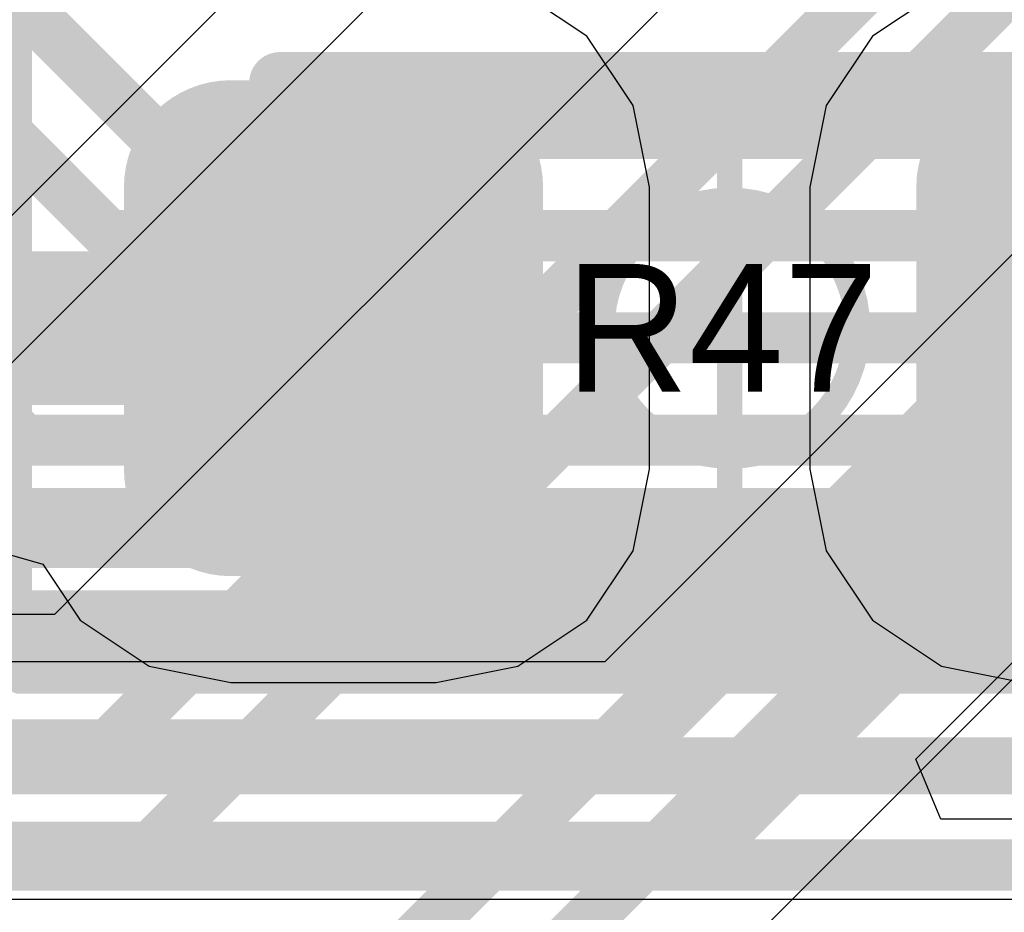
# Model space of a CAD drawing. Header units: millimetres. Extents: x -2 to 68, y -2 to 27.4.
# Tile 447 of 594: x 56.3 to 58.2, y 0.6 to 2.4. Entities that reach past the tile are written whole.
import ezdxf

# ---------------------------------------------------------------- set-up
doc = ezdxf.new("R2010")
doc.units = ezdxf.units.MM
for name, color, linetype in [('BottomLayer', 5, 'Continuous'), ('Mechanical13', 56, 'Continuous'), ('Mechanical15', 56, 'Continuous'), ('Mechanical2', 216, 'Continuous'), ('MidLayer3', 90, 'Continuous'), ('MidLayer5', 130, 'Continuous'), ('MidLayer6', 216, 'Continuous'), ('MidLayer7', 6, 'Continuous'), ('TopLayer', 1, 'Continuous'), ('TopPaste', 8, 'Continuous'), ('TopSolder', 216, 'Continuous')]:
    doc.layers.add(name, color=color, linetype=linetype)

# ---------------------------------------------------------------- blocks, each defined once
blk = doc.blocks.new('RES_0603_73')
at = {"layer": 'Mechanical13', "const_width": 0.11999976}
for points in [[(-0.88000078, 0.47999904), (0.88000078, 0.47999904)], [(-0.88000078, -0.47999904), (-0.88000078, 0.47999904)], [(-0.88000078, -0.47999904), (0.88000078, -0.47999904)]]:
    blk.add_lwpolyline(points, dxfattribs=at)
at = {"layer": 'Mechanical13', "const_width": 0.05999988}
for points in [[(-0.9100007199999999, 0.47999904, 1), (-0.8500008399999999, 0.47999904, 1)], [(-0.9100007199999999, 0.47999904, 1), (-0.8500008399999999, 0.47999904, 1)], [(-0.9100007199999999, -0.47999904, 1), (-0.8500008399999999, -0.47999904, 1)], [(-0.9100007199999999, -0.47999904, 1), (-0.8500008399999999, -0.47999904, 1)]]:
    blk.add_lwpolyline(points, format="xyb", close=True, dxfattribs=at)
at = {"layer": 'Mechanical15', "const_width": 0.0499999}
for points in [[(-1.38999976, -0.6900011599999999), (-1.38999976, 0.6900011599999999)], [(0, -0.3450005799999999), (0, 0.3450005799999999)], [(-0.3450005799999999, 0), (0.3450005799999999, 0)], [(-1.38999976, -0.6900011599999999), (1.38999976, -0.6900011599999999)]]:
    blk.add_lwpolyline(points, dxfattribs=at)
at = {"layer": 'Mechanical15'}
for points, const_width in [([(-0.01249934, 0.3450005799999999, 1), (0.01249934, 0.3450005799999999, 1)], 0.02499868), ([(0.2499995, 0, 1), (-0.2499995, 0, 1)], 0.0499999), ([(-0.35749992, 0, 1), (-0.33250124, 0, 1)], 0.02499868), ([(-0.26249884, 0, 1), (-0.23750016, 0, 1)], 0.02499868), ([(0.23750016, 0, 1), (0.26249884, 0, 1)], 0.02499868), ([(0.33250124, 0, 1), (0.35749992, 0, 1)], 0.02499868), ([(-0.01249934, -0.3450005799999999, 1), (0.01249934, -0.3450005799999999, 1)], 0.02499868), ([(-1.4024991, -0.6900011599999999, 1), (-1.37750042, -0.6900011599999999, 1)], 0.02499868), ([(-1.4024991, -0.6900011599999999, 1), (-1.37750042, -0.6900011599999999, 1)], 0.02499868)]:
    blk.add_lwpolyline(points, format="xyb", close=True, dxfattribs=dict(at, const_width=const_width))
at = {"layer": 'TopLayer', "const_width": 0.20910042}
for points in [[(-1.08044742, 0.27589988, 1), (-0.8713495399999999, 0.27589988, 1)], [(-0.6786498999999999, 0.27589988, 1), (-0.46955202, 0.27589988, 1)], [(0.46955202, 0.27589988, 1), (0.6786498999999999, 0.27589988, 1)], [(-1.08044742, -0.27589988, 1), (-0.8713495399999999, -0.27589988, 1)], [(-0.6786498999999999, -0.27589988, 1), (-0.46955202, -0.27589988, 1)], [(0.46955202, -0.27589988, 1), (0.6786498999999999, -0.27589988, 1)]]:
    blk.add_lwpolyline(points, format="xyb", close=True, dxfattribs=at)
at = {"layer": 'TopLayer'}
for points in [[(-0.57410096, 0.4850003), (-0.97589848, 0.4850003), (-0.57410096, -0.4850003), (-0.97589848, -0.4850003)], [(-0.36500054, 0.27589988), (-1.1849989, 0.27589988), (-0.36500054, -0.27589988), (-1.1849989, -0.27589988)], [(0.36500054, -0.27589988), (1.1849989, -0.27589988), (0.36500054, 0.27589988), (1.1849989, 0.27589988)]]:
    blk.add_solid(points, dxfattribs=at)
at = {"layer": 'TopPaste', "const_width": 0.20910042}
for points in [[(-1.08044742, 0.27589988, 1), (-0.8713495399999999, 0.27589988, 1)], [(-0.6786498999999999, 0.27589988, 1), (-0.46955202, 0.27589988, 1)], [(0.46955202, 0.27589988, 1), (0.6786498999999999, 0.27589988, 1)], [(-1.08044742, -0.27589988, 1), (-0.8713495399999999, -0.27589988, 1)], [(-0.6786498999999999, -0.27589988, 1), (-0.46955202, -0.27589988, 1)], [(0.46955202, -0.27589988, 1), (0.6786498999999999, -0.27589988, 1)]]:
    blk.add_lwpolyline(points, format="xyb", close=True, dxfattribs=at)
at = {"layer": 'TopPaste'}
for points in [[(-0.57410096, 0.4850003), (-0.97589848, 0.4850003), (-0.57410096, -0.4850003), (-0.97589848, -0.4850003)], [(-0.36500054, 0.27589988), (-1.1849989, 0.27589988), (-0.36500054, -0.27589988), (-1.1849989, -0.27589988)], [(0.36500054, -0.27589988), (1.1849989, -0.27589988), (0.36500054, 0.27589988), (1.1849989, 0.27589988)]]:
    blk.add_solid(points, dxfattribs=at)
at = {"layer": 'TopSolder', "const_width": 0.20910042}
for points in [[(-1.08044742, 0.27589988, 1), (-0.8713495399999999, 0.27589988, 1)], [(-0.6786498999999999, 0.27589988, 1), (-0.46955202, 0.27589988, 1)], [(0.46955202, 0.27589988, 1), (0.6786498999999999, 0.27589988, 1)], [(-1.08044742, -0.27589988, 1), (-0.8713495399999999, -0.27589988, 1)], [(-0.6786498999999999, -0.27589988, 1), (-0.46955202, -0.27589988, 1)], [(0.46955202, -0.27589988, 1), (0.6786498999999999, -0.27589988, 1)]]:
    blk.add_lwpolyline(points, format="xyb", close=True, dxfattribs=at)
at = {"layer": 'TopSolder'}
for points in [[(-0.57410096, 0.4850003), (-0.97589848, 0.4850003), (-0.57410096, -0.4850003), (-0.97589848, -0.4850003)], [(-0.36500054, 0.27589988), (-1.1849989, 0.27589988), (-0.36500054, -0.27589988), (-1.1849989, -0.27589988)], [(0.36500054, -0.27589988), (1.1849989, -0.27589988), (0.36500054, 0.27589988), (1.1849989, 0.27589988)]]:
    blk.add_solid(points, dxfattribs=at)

msp = doc.modelspace()

# ---------------------------------------------------------------- linework, layer by layer
at = {"layer": 'BottomLayer', "const_width": 0.0999998}
for points in [[(55.81500393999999, 2.85992062), (56.54394838, 2.13097618)], [(55.61500434, 2.77707852), (56.46110627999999, 1.93097658)], [(55.41500473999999, 2.69423642), (56.37826418, 1.73097698)], [(55.3514133, 2.47498616), (56.29542208, 1.53097738)], [(56.54394838, 2.13097618), (58.51138158, 2.13097618)], [(56.46110627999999, 1.93097658), (58.59422367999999, 1.93097658)], [(56.37826418, 1.73097698), (58.67706578, 1.73097698)], [(56.29542208, 1.53097738), (58.75990787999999, 1.53097738)], [(56.09796502, 1.33097778), (59.06932051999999, 1.33097778)], [(55.98543286, 1.10508034), (59.44873556, 1.10508034)], [(54.48642899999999, 0.9000083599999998), (59.52650528, 0.9000083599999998)], [(54.39353357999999, 0.70000876), (59.60934738, 0.70000876)]]:
    msp.add_lwpolyline(points, dxfattribs=at)
at = {"layer": 'BottomLayer', "const_width": 0.0499999}
for points in [[(56.5189497, 2.13097618, 1), (56.56894706, 2.13097618, 1)], [(56.5189497, 2.13097618, 1), (56.56894706, 2.13097618, 1)], [(56.43610759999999, 1.93097658, 1), (56.48610495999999, 1.93097658, 1)], [(56.43610759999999, 1.93097658, 1), (56.48610495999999, 1.93097658, 1)], [(56.3532655, 1.73097698, 1), (56.40326286, 1.73097698, 1)], [(56.3532655, 1.73097698, 1), (56.40326286, 1.73097698, 1)], [(56.2704234, 1.53097738, 1), (56.32042076, 1.53097738, 1)], [(56.2704234, 1.53097738, 1), (56.32042076, 1.53097738, 1)]]:
    msp.add_lwpolyline(points, format="xyb", close=True, dxfattribs=at)
at = {"layer": 'MidLayer3'}
for p, q in [((60.98269236, 4.649307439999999), (57.4308224, 1.09743748)), ((58.03929463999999, 0.9073083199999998), (61.31733481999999, 4.1853485)), ((57.4308224, 1.09743748), (53.52877787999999, 1.09743748)), ((58.08789753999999, 0.78997556), (58.03929463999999, 0.9073083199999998)), ((59.32476324, 0.78997556), (58.08789753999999, 0.78997556))]:
    msp.add_line(p, q, dxfattribs=at)
at = {"layer": 'MidLayer3', "const_width": 0.0999998}
for points in [[(57.49807398, 0.93507814), (61.1450517, 4.58205586)], [(57.63745394, 0.73507854), (61.3850309, 4.482655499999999)], [(51.69399364, 0.93507814), (57.49807398, 0.93507814)], [(51.57196696, 0.73507854), (57.63745394, 0.73507854)]]:
    msp.add_lwpolyline(points, dxfattribs=at)
at = {"layer": 'MidLayer3', "const_width": 0.0499999}
for points in [[(57.4730753, 0.93507814, 1), (57.52307266, 0.93507814, 1)], [(57.4730753, 0.93507814, 1), (57.52307266, 0.93507814, 1)], [(57.61245526, 0.73507854, 1), (57.66245262, 0.73507854, 1)], [(57.61245526, 0.73507854, 1), (57.66245262, 0.73507854, 1)]]:
    msp.add_lwpolyline(points, format="xyb", close=True, dxfattribs=at)
at = {"layer": 'MidLayer5'}
for p, q in [((57.58757342, 0.42320972), (60.7552379, 3.5908742)), ((57.82010026, 2.65557762), (56.3544974, 1.18997476)), ((56.3544974, 1.18997476), (54.10995782, 1.18997476))]:
    msp.add_line(p, q, dxfattribs=at)
at = {"layer": 'MidLayer5', "const_width": 0.0999998}
for points in [[(57.03873784, 0.53507894), (60.30851539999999, 3.8048565)], [(57.13896623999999, 0.33507934), (60.5749995, 3.771112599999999)], [(56.46007758, 0.93507814), (58.07499687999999, 2.54999744)], [(56.54292221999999, 0.73507854), (58.27499648, 2.4671528)], [(40.50795302, 0.93507814), (56.46007758, 0.93507814)], [(40.42511092, 0.73507854), (56.54292221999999, 0.73507854)]]:
    msp.add_lwpolyline(points, dxfattribs=at)
at = {"layer": 'MidLayer5', "const_width": 0.0499999}
for points in [[(56.43507889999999, 0.93507814, 1), (56.48507625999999, 0.93507814, 1)], [(56.43507889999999, 0.93507814, 1), (56.48507625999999, 0.93507814, 1)], [(56.51792354, 0.73507854, 1), (56.5679209, 0.73507854, 1)], [(56.51792354, 0.73507854, 1), (56.5679209, 0.73507854, 1)]]:
    msp.add_lwpolyline(points, format="xyb", close=True, dxfattribs=at)
at = {"layer": 'MidLayer6'}
msp.add_line((42.18184096, 0.6332347), (58.579512, 0.6332347), dxfattribs=at)
at = {"layer": 'MidLayer6', "const_width": 0.0999998}
for points in [[(55.43529426, 1.38719306), (58.45715766, 1.38719306)], [(54.56899169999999, 1.18719346), (58.53999975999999, 1.18719346)], [(42.18184096, 0.88813132), (58.579512, 0.88813132)]]:
    msp.add_lwpolyline(points, dxfattribs=at)
at = {"layer": 'MidLayer7'}
for p, q in [((57.54620189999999, 3.24620382), (54.77499586, 0.4749926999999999)), ((55.0212641, 0.43287696), (57.6306696, 3.042285)), ((55.0212641, 0.43287696), (57.6306696, 3.042285))]:
    msp.add_line(p, q, dxfattribs=at)
at = {"layer": 'TopLayer'}
for p, q in [((57.39584405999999, 2.32084372), (57.26052302, 2.41126264)), ((58.08947741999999, 2.41126264), (57.95415638, 2.32084372)), ((57.48626298, 2.18552268), (57.39584405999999, 2.32084372)), ((57.95415638, 2.32084372), (57.86373746, 2.18552268)), ((57.51801297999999, 2.02589892), (57.48626298, 2.18552268)), ((57.86373746, 2.18552268), (57.83198746, 2.02589892)), ((57.51801297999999, 1.47409916), (57.51801297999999, 2.02589892)), ((57.83198746, 2.02589892), (57.83198746, 1.47409916)), ((57.48626298, 1.3144754), (57.51801297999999, 1.47409916)), ((57.83198746, 1.47409916), (57.86373746, 1.3144754)), ((56.22657538, 1.31805426), (56.33123861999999, 1.28828546)), ((57.39584405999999, 1.17915436), (57.48626298, 1.3144754)), ((57.86373746, 1.3144754), (57.95415638, 1.17915436)), ((56.33123861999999, 1.28828546), (56.40415694, 1.17915436)), ((56.40415694, 1.17915436), (56.53947797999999, 1.08873544)), ((57.26052302, 1.08873544), (57.39584405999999, 1.17915436)), ((57.95415638, 1.17915436), (58.08947741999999, 1.08873544)), ((56.53947797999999, 1.08873544), (56.69910174, 1.05698544)), ((57.10089926, 1.05698544), (57.26052302, 1.08873544)), ((58.08947741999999, 1.08873544), (58.24910118, 1.05698544)), ((56.69910174, 1.05698544), (57.10089926, 1.05698544))]:
    msp.add_line(p, q, dxfattribs=at)
at = {"layer": 'TopLayer', "const_width": 0.2999994}
for points in [[(56.10866858, 1.7499965), (56.89999796, 1.7499965)], [(56.89999796, 1.7499965), (56.9000005, 1.74999904)]]:
    msp.add_lwpolyline(points, dxfattribs=at)
at = {"layer": 'TopLayer', "const_width": 0.1499997}
for points in [[(56.82499937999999, 1.7499965, 1), (56.97499654, 1.7499965, 1)], [(56.82499937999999, 1.7499965, 1), (56.97499654, 1.7499965, 1)], [(56.82500192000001, 1.74999904, 1), (56.97499907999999, 1.74999904, 1)]]:
    msp.add_lwpolyline(points, format="xyb", close=True, dxfattribs=at)

# ---------------------------------------------------------------- block references
msp.add_blockref('RES_0603_73', (57.67500021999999, 1.74999904))

# ---------------------------------------------------------------- texts
at = {"layer": 'Mechanical2'}
msp.add_text('R47', height=0.2499995, dxfattribs=at).set_placement((57.35319999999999, 1.6256))

doc.saveas('drawing.dxf')
